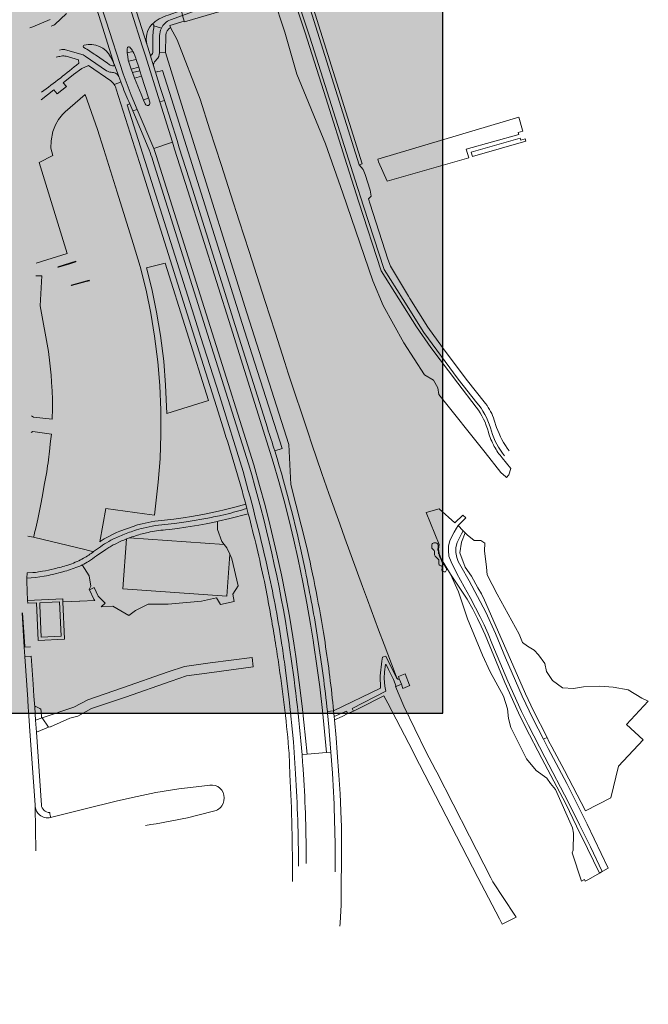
# Model space of a CAD drawing. Header units: metres. Extents: x 152391 to 157968, y 462336 to 467280.
# Tile 562 of 656: x 157153.77 to 157155.73, y 462603.99 to 462607.07. Entities that reach past the tile are written whole.
import ezdxf

# ---------------------------------------------------------------- set-up
doc = ezdxf.new("R2010")
doc.units = ezdxf.units.M
doc.header["$LTSCALE"] = 0.75
for name, color, linetype, lineweight in [('B-RO-OG-TERREIN_CULTUURSCHEIDING-GV', 251, 'Continuous', 18), ('B-RO-VH-VERHARDING_ASFALT-GV', 251, 'Continuous', 18), ('B-RO-VH-VERHARDING_HALFVERHARDING_GRIND-GV', 251, 'Continuous', 18), ('B-RO-VH-VERHARDING_TEGEL-GV', 251, 'Continuous', 18), ('X-XX-AL-TEKENBLAD-T18', 1, 'Continuous', 25), ('X-XX-AL-TEKENBLAD_VIEWPORT-V', 253, 'Continuous', 18)]:
    doc.layers.add(name, color=color, linetype=linetype, lineweight=lineweight)

msp = doc.modelspace()

# ---------------------------------------------------------------- hatches: boundary and pattern name
at = {"layer": 'X-XX-AL-TEKENBLAD_VIEWPORT-V', "transparency": 33554559}
h = msp.add_hatch(color=121, dxfattribs=at)
h.dxf.hatch_style = 1
h.paths.add_polyline_path([(157155.0887, 462608.2983), (157154.5327, 462608.2983), (157152.0887, 462608.2983), (157152.0887, 462605.9413), (157152.0887, 462603.9933), (157153.6739, 462603.9933), (157153.6739, 462604.9015), (157155.0887, 462604.9015)])

# ---------------------------------------------------------------- linework, layer by layer
at = {"layer": 'B-RO-OG-TERREIN_CULTUURSCHEIDING-GV'}
for points in [[(157155.1935, 462605.8567), (157155.1353, 462605.9319), (157155.052, 462606.0431), (157155.0068, 462606.1079), (157154.8965, 462606.2818), (157154.827, 462606.4967), (157154.7896, 462606.6136), (157154.7234, 462606.8221), (157154.6589, 462607.0249), (157154.6148, 462607.1605), (157154.5575, 462607.1436), (157154.5591, 462607.1383), (157154.5955, 462607.027), (157154.6329, 462606.8963), (157154.7225, 462606.6785), (157154.7765, 462606.5245), (157154.8702, 462606.2511), (157154.9023, 462606.1739), (157154.9675, 462606.0574), (157155.0313, 462605.958), (157155.0601, 462605.9413)], [(157155.2015, 462605.8627), (157155.1947, 462605.8704), (157155.1372, 462605.944), (157155.03, 462606.0899), (157154.9651, 462606.1924), (157154.9056, 462606.2861), (157154.8418, 462606.4835), (157154.8154, 462606.5651), (157154.6738, 462607.0114), (157154.6243, 462607.1634), (157154.6148, 462607.1605), (157154.6589, 462607.0249), (157154.7234, 462606.8221), (157154.7896, 462606.6136), (157154.827, 462606.4967), (157154.8965, 462606.2818), (157155.0068, 462606.1079), (157155.052, 462606.0431), (157155.1353, 462605.9319), (157155.1935, 462605.8567)], [(157153.8096, 462607.0439), (157153.8638, 462607.0665)], [(157153.8004, 462607.0401), (157153.8096, 462607.0439)], [(157154.7468, 462604.9222), (157154.7481, 462604.9093), (157154.8942, 462604.9803), (157154.8938, 462605.0187), (157154.8988, 462605.0646), (157154.9011, 462605.0771), (157154.9034, 462605.0777), (157154.9114, 462605.08), (157154.9443, 462605.012), (157154.9461, 462605.0104), (157154.9415, 462605.0226), (157154.9306, 462605.051), (157154.9288, 462605.0557), (157154.9058, 462605.116), (157154.8885, 462605.1621), (157154.8883, 462605.162), (157154.8535, 462605.2557), (157154.8383, 462605.2973), (157154.7834, 462605.4477), (157154.767, 462605.4929), (157154.7333, 462605.587), (157154.711, 462605.6494), (157154.6786, 462605.744), (157154.6696, 462605.7733), (157154.6067, 462605.9631), (157154.596, 462605.9958), (157154.5653, 462606.0909), (157154.5347, 462606.1861), (157154.5169, 462606.2416), (157154.4843, 462606.3427), (157154.4536, 462606.4379), (157154.4273, 462606.5191), (157154.3967, 462606.6143), (157154.3619, 462606.7227), (157154.3312, 462606.8178), (157154.2603, 462607.0035), (157154.239, 462607.0415)], [(157154.2241, 462607.0181), (157154.2239, 462606.9635), (157154.268, 462606.8192), (157154.3016, 462606.7125), (157154.4775, 462606.1513), (157154.4857, 462606.1254), (157154.6081, 462605.7398), (157154.615, 462605.6154), (157154.662, 462605.4275)], [(157153.9525, 462606.9304), (157153.9514, 462606.9406), (157153.9136, 462606.9516)], [(157154.0524, 462606.8748), (157153.983, 462606.9229), (157153.9628, 462606.9138), (157153.9359, 462606.8949), (157153.9041, 462606.8694), (157153.9141, 462606.8574), (157153.8854, 462606.8343), (157153.8751, 462606.8468), (157153.8352, 462606.8155)], [(157154.5644, 462605.7202), (157154.5876, 462605.7273), (157154.4941, 462606.0203), (157154.4632, 462606.1183), (157154.2419, 462606.8186), (157154.2141, 462606.9078), (157154.1995, 462606.9031), (157154.1995, 462606.904), (157154.1923, 462606.9019), (157154.2069, 462606.8539), (157154.2198, 462606.8139), (157154.2601, 462606.6885), (157154.266, 462606.6664), (157154.3078, 462606.5366), (157154.4412, 462606.1114)], [(157154.4075, 462605.7785), (157154.3823, 462605.8585), (157154.3152, 462606.0719), (157154.1498, 462606.5978), (157154.0696, 462606.8493)], [(157153.8291, 462606.6203), (157153.872, 462606.6418), (157153.8655, 462606.6648), (157153.8663, 462606.6882), (157153.8718, 462606.7167), (157153.88, 462606.7376), (157153.8898, 462606.7544), (157153.9024, 462606.7704), (157153.9107, 462606.7786), (157153.9723, 462606.8326), (157154.0114, 462606.7235), (157154.0311, 462606.6611), (157154.073, 462606.5273), (157154.123, 462606.368), (157154.1442, 462606.2953), (157154.1629, 462606.222), (157154.1773, 462606.1502), (157154.1892, 462606.078), (157154.1995, 462605.998), (157154.2055, 462605.9246), (157154.209, 462605.8469), (157154.2093, 462605.7712), (157154.2064, 462605.6956), (157154.2009, 462605.6228), (157154.1892, 462605.5201), (157154.1578, 462605.524), (157154.0373, 462605.5408), (157154.0181, 462605.4367), (157154.0191, 462605.4374), (157154.0325, 462605.4457), (157154.0461, 462605.4535), (157154.0601, 462605.4607), (157154.0702, 462605.4653), (157154.0805, 462605.4698), (157154.1012, 462605.4776), (157154.1221, 462605.4848), (157154.1362, 462605.4892), (157154.1506, 462605.493), (157154.1791, 462605.4993), (157154.1899, 462605.501), (157154.2201, 462605.5042), (157154.2496, 462605.5075), (157154.279, 462605.5115), (157154.3047, 462605.5156), (157154.3403, 462605.522), (157154.3645, 462605.5267), (157154.3887, 462605.5318), (157154.4068, 462605.5359), (157154.4398, 462605.5444), (157154.4739, 462605.5543)], [(157154.1693, 462606.667), (157154.1211, 462606.781), (157154.1118, 462606.8031), (157154.1039, 462606.8006), (157154.1667, 462606.6033), (157154.3125, 462606.1403), (157154.3328, 462606.0774), (157154.392, 462605.8935), (157154.4655, 462605.6559)], [(157154.4822, 462605.68), (157154.3548, 462606.0843), (157154.1885, 462606.6125), (157154.1805, 462606.6367)], [(157153.9162, 462606.3361), (157153.8291, 462606.6203)], [(157153.8199, 462606.3061), (157153.9162, 462606.3361)], [(157153.8625, 462605.9936), (157153.8581, 462606.0307), (157153.8326, 462606.173), (157153.8374, 462606.2667), (157153.8187, 462606.2671)], [(157154.4412, 462606.1114), (157154.5414, 462605.7922)], [(157155.0601, 462605.9413), (157155.0732, 462605.9172), (157155.0764, 462605.8961), (157155.2212, 462605.7151), (157155.2702, 462605.6534), (157155.2854, 462605.6394), (157155.2881, 462605.637), (157155.2953, 462605.6459), (157155.3014, 462605.6654), (157155.2743, 462605.6984)], [(157153.8692, 462605.8193), (157153.8704, 462605.8524), (157153.8703, 462605.884), (157153.8695, 462605.9046)], [(157153.8057, 462605.8302), (157153.8111, 462605.8256), (157153.8692, 462605.8193)], [(157153.8624, 462605.729), (157153.8627, 462605.7311), (157153.865, 462605.7511), (157153.8672, 462605.7727), (157153.8094, 462605.7813), (157153.8041, 462605.7772)], [(157153.8187, 462605.4788), (157153.8253, 462605.5073), (157153.833, 462605.549), (157153.8392, 462605.5812), (157153.845, 462605.6134)], [(157154.4069, 462605.4281), (157154.3991, 462605.4378), (157154.3853, 462605.4751), (157154.3852, 462605.4999), (157154.3852, 462605.5), (157154.3503, 462605.4927), (157154.327, 462605.4884), (157154.2867, 462605.4819), (157154.2611, 462605.4783), (157154.2355, 462605.4752), (157154.2229, 462605.4739)], [(157154.1688, 462605.4661), (157154.1452, 462605.4602)], [(157153.9989, 462605.4058), (157153.9989, 462605.4061), (157153.9986, 462605.4058), (157153.9712, 462605.413), (157153.8112, 462605.4506), (157153.7941, 462605.4546)], [(157153.7941, 462605.4546), (157153.8112, 462605.4506)], [(157153.986, 462605.2872), (157154.0011, 462605.2944), (157154.0137, 462605.2665), (157154.0347, 462605.2453), (157154.0229, 462605.2341), (157154.0588, 462605.236), (157154.1093, 462605.2069), (157154.1294, 462605.2218), (157154.1698, 462605.242), (157154.2317, 462605.2422), (157154.3354, 462605.2512), (157154.3825, 462605.2616), (157154.3948, 462605.2405), (157154.4382, 462605.2504), (157154.4333, 462605.2734), (157154.4504, 462605.2993), (157154.4305, 462605.3835), (157154.4238, 462605.3985), (157154.4147, 462605.2672), (157154.0907, 462605.2895), (157154.1014, 462605.4456)], [(157154.0844, 462605.4385), (157154.0638, 462605.4287)], [(157154.1014, 462605.4456), (157154.0907, 462605.2895), (157154.4147, 462605.2672), (157154.4238, 462605.3985), (157154.4151, 462605.418), (157154.4069, 462605.4281), (157154.1095, 462605.4485)], [(157154.1095, 462605.4485), (157154.4069, 462605.4281)], [(157154.0373, 462605.4127), (157154.0085, 462605.3927)], [(157153.8452, 462605.3294), (157153.8181, 462605.3253), (157153.7908, 462605.3228), (157153.7917, 462605.2737), (157153.7924, 462605.2628), (157153.793, 462605.2538), (157153.9027, 462605.2585), (157153.903, 462605.2495), (157153.955, 462605.2517), (157153.9562, 462605.2517), (157154.0029, 462605.2538), (157153.9996, 462605.2571), (157153.986, 462605.2872), (157153.9853, 462605.2877), (157153.9902, 462605.2985), (157153.9851, 462605.3307), (157153.9637, 462605.3646)], [(157153.9188, 462605.3641), (157153.9251, 462605.3661)], [(157153.9637, 462605.3646), (157153.9851, 462605.3307), (157153.9902, 462605.2985), (157153.9853, 462605.2877), (157153.986, 462605.2872)], [(157153.7913, 462605.3397), (157153.8091, 462605.3406)], [(157153.8269, 462605.3426), (157153.8395, 462605.3447)], [(157153.9035, 462605.3431), (157153.871, 462605.3347)], [(157154.6098, 462605.1134), (157154.6091, 462605.1176)], [(157154.5967, 462605.0446), (157154.6092, 462604.9434), (157154.6226, 462604.8127), (157154.6289, 462604.7126)], [(157154.6543, 462604.7113), (157154.6521, 462604.74)]]:
    msp.add_lwpolyline(points, dxfattribs=at)
for points in [[(157154.6793, 462607.1194), (157154.6698, 462607.1164), (157154.8281, 462606.613), (157154.8377, 462606.6158)], [(157155.3381, 462606.7213), (157155.3266, 462606.7614), (157154.8969, 462606.6334), (157154.886, 462606.6302), (157154.8884, 462606.622), (157154.9157, 462606.562), (157155.1697, 462606.6353), (157155.1621, 462606.6619), (157155.3257, 462606.7073), (157155.3239, 462606.7135), (157155.3391, 462606.7179)], [(157155.1815, 462606.6387), (157155.348, 462606.6868), (157155.3459, 462606.6941), (157155.3325, 462606.6902), (157155.3307, 462606.6964), (157155.1776, 462606.6524)], [(157154.2074, 462606.0807), (157154.1953, 462606.1535), (157154.1808, 462606.226), (157154.1641, 462606.2915), (157154.2222, 462606.3064), (157154.3575, 462605.8771), (157154.2279, 462605.8365), (157154.2238, 462605.9258), (157154.2177, 462606)], [(157154.2074, 462606.0807), (157154.2177, 462606), (157154.2238, 462605.9258), (157154.2279, 462605.8365), (157154.3575, 462605.8771), (157154.2222, 462606.3064), (157154.1641, 462606.2915), (157154.1808, 462606.226), (157154.1953, 462606.1535)], [(157155.5862, 462604.408), (157155.5494, 462604.4843), (157155.5154, 462604.5534), (157155.4816, 462604.6236), (157155.4069, 462604.765), (157155.3559, 462604.8629), (157155.3341, 462604.9075), (157155.2921, 462605.0019), (157155.2423, 462605.1202), (157155.2301, 462605.1497), (157155.2179, 462605.1774), (157155.2059, 462605.2021), (157155.1913, 462605.2308), (157155.174, 462605.2627), (157155.1554, 462605.296), (157155.1331, 462605.3377), (157155.115, 462605.3741), (157155.1081, 462605.3917), (157155.1065, 462605.409), (157155.107, 462605.4236), (157155.1113, 462605.4401), (157155.1166, 462605.4536), (157155.124, 462605.4672), (157155.132, 462605.4792), (157155.1367, 462605.4874), (157155.1425, 462605.4932), (157155.1608, 462605.5113), (157155.1517, 462605.5202), (157155.1265, 462605.4963), (157155.0776, 462605.5391), (157155.0371, 462605.5278), (157155.078, 462605.4283), (157155.0759, 462605.4139), (157155.078, 462605.3996), (157155.0839, 462605.3834), (157155.1133, 462605.3352), (157155.1652, 462605.2579), (157155.1824, 462605.2262), (157155.1969, 462605.1977), (157155.2088, 462605.1732), (157155.2209, 462605.1458), (157155.2829, 462604.9979), (157155.325, 462604.9033), (157155.3469, 462604.8584), (157155.3981, 462604.7604), (157155.4727, 462604.6191), (157155.5064, 462604.549), (157155.5404, 462604.4799), (157155.5776, 462604.4029)], [(157155.1585, 462605.4646), (157155.1521, 462605.4711), (157155.1472, 462605.4618), (157155.141, 462605.4486), (157155.1341, 462605.4348), (157155.1299, 462605.4191), (157155.1299, 462605.4034), (157155.1323, 462605.3874), (157155.1373, 462605.3747), (157155.145, 462605.3606), (157155.1708, 462605.3149), (157155.1969, 462605.2659), (157155.2229, 462605.217), (157155.2532, 462605.15), (157155.2846, 462605.0745), (157155.3367, 462604.9549), (157155.37, 462604.8849), (157155.4027, 462604.8203), (157155.4051, 462604.8215), (157155.4142, 462604.8258), (157155.3718, 462604.9096), (157155.3472, 462604.9626), (157155.329, 462605.003), (157155.2192, 462605.2549), (157155.2093, 462605.2747), (157155.1987, 462605.2925), (157155.1784, 462605.3291), (157155.1584, 462605.3571), (157155.1425, 462605.4022), (157155.1475, 462605.4358)], [(157155.7137, 462604.8189), (157155.6623, 462604.8664), (157155.7303, 462604.9398), (157155.7105, 462604.9483), (157155.6677, 462604.9744), (157155.6201, 462604.9832), (157155.5793, 462604.9858), (157155.5284, 462604.9837), (157155.4968, 462604.979), (157155.462, 462604.9806), (157155.4316, 462605.004), (157155.412, 462605.032), (157155.4068, 462605.0565), (157155.3875, 462605.0841), (157155.3739, 462605.0981), (157155.3535, 462605.1111), (157155.3375, 462605.1226), (157155.3275, 462605.1481), (157155.2582, 462605.273), (157155.2278, 462605.3334), (157155.225, 462605.3573), (157155.2186, 462605.4084), (157155.2202, 462605.4323), (157155.2074, 462605.4406), (157155.1866, 462605.4411), (157155.165, 462605.4582), (157155.1585, 462605.4646), (157155.1475, 462605.4358), (157155.1425, 462605.4022), (157155.1584, 462605.3571), (157155.1784, 462605.3291), (157155.1987, 462605.2925), (157155.2093, 462605.2747), (157155.2192, 462605.2549), (157155.329, 462605.003), (157155.3472, 462604.9626), (157155.3718, 462604.9096), (157155.4142, 462604.8258), (157155.4201, 462604.8139), (157155.4291, 462604.7972), (157155.4689, 462604.7232), (157155.5345, 462604.5968), (157155.6132, 462604.6377), (157155.6372, 462604.7364)], [(157155.0867, 462605.3719), (157155.0857, 462605.3739), (157155.0845, 462605.3783), (157155.0829, 462605.3825), (157155.0784, 462605.3903), (157155.0779, 462605.3925), (157155.0781, 462605.397), (157155.077, 462605.3989), (157155.0753, 462605.4003), (157155.0752, 462605.4024), (157155.0757, 462605.4046), (157155.0752, 462605.4068), (157155.0736, 462605.411), (157155.0734, 462605.4133), (157155.0741, 462605.42), (157155.0742, 462605.4268), (157155.0732, 462605.4288), (157155.07, 462605.432), (157155.0681, 462605.4331), (157155.0658, 462605.4333), (157155.0636, 462605.4333), (157155.0613, 462605.4331), (157155.0591, 462605.4326), (157155.057, 462605.4318), (157155.0552, 462605.4305), (157155.0542, 462605.4285), (157155.0542, 462605.4194), (157155.0545, 462605.4172), (157155.0556, 462605.4153), (157155.0573, 462605.4138), (157155.0609, 462605.411), (157155.0623, 462605.4092), (157155.0629, 462605.4071), (157155.0631, 462605.4048), (157155.0627, 462605.4003), (157155.0627, 462605.3981), (157155.0631, 462605.3959), (157155.064, 462605.3938), (157155.0652, 462605.3919), (157155.0667, 462605.3901), (157155.0748, 462605.3824), (157155.0762, 462605.3805), (157155.0765, 462605.3783), (157155.0763, 462605.3761), (157155.0762, 462605.3693), (157155.0765, 462605.3671), (157155.0774, 462605.365), (157155.0789, 462605.3633), (157155.0809, 462605.3624), (157155.0831, 462605.362), (157155.0852, 462605.3612), (157155.0863, 462605.3593), (157155.0866, 462605.357), (157155.0867, 462605.3548), (157155.0862, 462605.3503), (157155.0862, 462605.348), (157155.0869, 462605.3459), (157155.0886, 462605.3444), (157155.0906, 462605.3435), (157155.0928, 462605.3429), (157155.0951, 462605.3426), (157155.0972, 462605.3432), (157155.0995, 462605.3471), (157155.1003, 462605.3492), (157155.1003, 462605.3514), (157155.0998, 462605.3536), (157155.0988, 462605.3557), (157155.0928, 462605.3652), (157155.0914, 462605.367), (157155.0882, 462605.3701)], [(157155.5776, 462604.4029), (157155.5404, 462604.4799), (157155.5064, 462604.549), (157155.4727, 462604.6191), (157155.3981, 462604.7604), (157155.3469, 462604.8584), (157155.325, 462604.9033), (157155.2829, 462604.9979), (157155.2209, 462605.1458), (157155.2088, 462605.1732), (157155.1969, 462605.1977), (157155.1824, 462605.2262), (157155.1652, 462605.2579), (157155.1133, 462605.3352), (157155.1375, 462605.2806), (157155.1659, 462605.1959), (157155.2124, 462605.0833), (157155.2371, 462605.0308), (157155.2784, 462604.955), (157155.2911, 462604.9153), (157155.2944, 462604.8853), (157155.3015, 462604.8569), (157155.3506, 462604.7598), (157155.3805, 462604.723), (157155.4135, 462604.6989), (157155.4246, 462604.6827), (157155.4406, 462604.6636), (157155.4941, 462604.5441), (157155.4972, 462604.527), (157155.4957, 462604.4747), (157155.4929, 462604.4665), (157155.5217, 462604.378), (157155.531, 462604.3828), (157155.5335, 462604.3779), (157155.5348, 462604.3785), (157155.5435, 462604.3829)], [(157154.4935, 462605.076), (157154.363, 462605.0586), (157154.2824, 462605.048), (157154.2316, 462605.0306), (157154.0887, 462604.9806), (157153.9807, 462604.9438), (157153.9378, 462604.9206), (157153.8382, 462604.8868), (157153.8587, 462604.8577), (157153.8632, 462604.8594), (157153.8642, 462604.8596), (157153.925, 462604.8863), (157153.9499, 462604.893), (157153.9928, 462604.9163), (157154.0983, 462604.9522), (157154.2412, 462605.0022), (157154.2893, 462605.0187), (157154.3684, 462605.029), (157154.4971, 462605.0462)], [(157154.9431, 462604.9852), (157154.9348, 462605.0065), (157154.9198, 462605.0381), (157154.9125, 462605.0534), (157154.9097, 462605.0535), (157154.9067, 462605.0309), (157154.906, 462605.0096), (157154.9083, 462604.9865), (157154.911, 462604.97), (157154.8058, 462604.9168), (157154.8101, 462604.9084), (157154.8287, 462604.917), (157154.9053, 462604.9559), (157154.9175, 462604.9328), (157154.9826, 462604.8069), (157155.0166, 462604.7414), (157155.1981, 462604.3895), (157155.2312, 462604.3261), (157155.2656, 462604.26), (157155.2744, 462604.2431), (157155.3176, 462604.2656), (157155.3165, 462604.2673), (157155.3135, 462604.2719), (157155.2455, 462604.3755), (157155.2391, 462604.3879), (157155.1723, 462604.5183), (157155.0704, 462604.7173), (157155.0661, 462604.7254), (157155.0355, 462604.7823), (157154.9671, 462604.9237), (157154.9417, 462604.9851)], [(157153.8179, 462604.8799), (157153.8382, 462604.8868), (157153.8367, 462604.8889), (157153.835, 462604.9068), (157153.8342, 462604.9148), (157153.8315, 462604.9162), (157153.819, 462604.9228), (157153.8152, 462604.9203)], [(157154.7498, 462604.891), (157154.7507, 462604.8811), (157154.7744, 462604.8917), (157154.7927, 462604.9005), (157154.7884, 462604.9081)], [(157153.8179, 462604.8799), (157153.8205, 462604.8425), (157153.8587, 462604.8577), (157153.8382, 462604.8868)]]:
    msp.add_lwpolyline(points, close=True, dxfattribs=at)
for points in [[(157154.239, 462607.0415, 0.207259), (157154.2241, 462607.0181)], [(157153.9136, 462606.9516, 0.130773), (157153.8978, 462606.952, 0.014187), (157153.8823, 462606.9489, 0.014187)], [(157153.8361, 462606.8393, 0.019621), (157153.9525, 462606.9304)], [(157154.0634, 462606.8637, 0.095754), (157154.0524, 462606.8748)], [(157154.0696, 462606.8493, 0.094963), (157154.0634, 462606.8637)], [(157154.1805, 462606.6367, 0.018523), (157154.1693, 462606.667)], [(157153.8661, 462605.9563, 0.005905), (157153.8625, 462605.9936)], [(157153.8695, 462605.9046, 0.009849), (157153.8661, 462605.9563)], [(157155.2311, 462605.7792, 0.099179), (157155.1935, 462605.8567)], [(157155.1935, 462605.8567, -0.099179), (157155.2311, 462605.7792)], [(157155.2408, 462605.7817, 0.09938), (157155.2015, 462605.8627)], [(157154.4739, 462605.5543, 0.012801), (157154.4075, 462605.7785)], [(157154.5414, 462605.7922, -0.004559), (157154.5644, 462605.7202)], [(157155.2495, 462605.7343, -0.056999), (157155.2311, 462605.7792)], [(157155.2311, 462605.7792, 0.056999), (157155.2495, 462605.7343)], [(157155.2819, 462605.7049, -0.108255), (157155.2408, 462605.7817)], [(157155.2743, 462605.6984, -0.051282), (157155.2495, 462605.7343)], [(157155.2495, 462605.7343, 0.051282), (157155.2743, 462605.6984)], [(157153.853, 462605.6553, 0.005433), (157153.8624, 462605.729)], [(157154.6091, 462605.1176, 0.034127), (157154.4822, 462605.68)], [(157153.845, 462605.6134, 0.005697), (157153.853, 462605.6553)], [(157154.4655, 462605.6559, -0.014721), (157154.5452, 462605.3394)], [(157153.8112, 462605.4506, 0.00922), (157153.8187, 462605.4788)], [(157154.1452, 462605.4602, 0.018235), (157154.1095, 462605.4485)], [(157154.1957, 462605.471, 0.012989), (157154.1688, 462605.4661)], [(157154.2229, 462605.4739, 0.013569), (157154.1957, 462605.471)], [(157154.0638, 462605.4287, 0.015278), (157154.0503, 462605.4212)], [(157154.1014, 462605.4456, 0.013595), (157154.0844, 462605.4385)], [(157154.1095, 462605.4485, 0.004765), (157154.1014, 462605.4456)], [(157154.662, 462605.4275, -0.018904), (157154.7192, 462605.1355)], [(157153.9678, 462605.3855, 0.032465), (157153.9838, 462605.3952)], [(157153.9838, 462605.3952, 0.00465), (157153.9989, 462605.4058)], [(157154.0503, 462605.4212, 0.013578), (157154.0373, 462605.4127)], [(157153.9251, 462605.3661, 0.021646), (157153.9473, 462605.3752)], [(157153.9473, 462605.3752, 0.014239), (157153.9678, 462605.3855)], [(157153.9637, 462605.3646, -0.010654), (157153.9561, 462605.361)], [(157153.9832, 462605.3755, -0.026101), (157153.9637, 462605.3646)], [(157154.0085, 462605.3927, -0.02515), (157153.9832, 462605.3755)], [(157153.8091, 462605.3406, 0.030438), (157153.8269, 462605.3426)], [(157153.8395, 462605.3447, 0.009045), (157153.876, 462605.3525)], [(157153.871, 462605.3347, -0.017475), (157153.8452, 462605.3294)], [(157153.876, 462605.3525, 0.02036), (157153.9188, 462605.3641)], [(157153.9497, 462605.3583, -0.024454), (157153.9035, 462605.3431)], [(157153.9561, 462605.361, -0.052654), (157153.9497, 462605.3583)], [(157154.5452, 462605.3394, -0.015884), (157154.5868, 462605.114)], [(157154.7192, 462605.1355, -0.013641), (157154.7468, 462604.9222)], [(157154.5868, 462605.114, -0.004904), (157154.5967, 462605.0446)], [(157154.6495, 462604.7723, 0.016355), (157154.6098, 462605.1134)], [(157154.6521, 462604.74, 0.001258), (157154.6495, 462604.7723)], [(157154.6289, 462604.7126, -0.01528), (157154.6388, 462604.424)], [(157154.6627, 462604.4332, 0.013631), (157154.6543, 462604.7113)]]:
    msp.add_lwpolyline(points, format="xyb", dxfattribs=at)
at = {"layer": 'B-RO-VH-VERHARDING_ASFALT-GV'}
for points in [[(157154.1118, 462606.8031), (157154.1211, 462606.781), (157154.1354, 462606.7857), (157154.1166, 462606.8302), (157154.0911, 462606.8969), (157154.0381, 462607.0614), (157154.0022, 462607.1727), (157153.9994, 462607.1821), (157153.9859, 462607.2357), (157153.964, 462607.3314), (157153.9522, 462607.3857), (157153.9433, 462607.4259), (157153.9312, 462607.4736), (157153.9152, 462607.5313), (157153.8089, 462607.8673), (157153.7542, 462608.0433), (157153.6272, 462608.4513), (157153.5289, 462608.762), (157153.4532, 462609.0037), (157153.4383, 462609.0513), (157153.3987, 462609.1664)], [(157154.0508, 462607.3023), (157154.082, 462607.2022), (157154.1187, 462607.086), (157154.1507, 462606.9846), (157154.1609, 462606.9528), (157154.2055, 462606.8098), (157154.2198, 462606.8139), (157154.2069, 462606.8539), (157154.1923, 462606.9019), (157154.1866, 462606.9191), (157154.1756, 462606.9559), (157154.1752, 462606.9574), (157154.165, 462606.9891), (157154.133, 462607.0904), (157154.0974, 462607.2033)], [(157153.9714, 462607.232), (157153.9759, 462607.214), (157153.9763, 462607.2124), (157153.9858, 462607.1745), (157153.9885, 462607.1642), (157154.0224, 462607.0566), (157154.0637, 462606.9258), (157154.0638, 462606.9254), (157154.0778, 462606.8885), (157154.0845, 462606.8717), (157154.0884, 462606.8609)], [(157154.0974, 462607.2033), (157154.133, 462607.0904), (157154.165, 462606.9891)], [(157154.0518, 462606.9504), (157154.0595, 462606.9365), (157154.0637, 462606.9258), (157154.0224, 462607.0566), (157153.9885, 462607.1642)], [(157154.0022, 462607.1727), (157154.0381, 462607.0614), (157154.0911, 462606.8969), (157154.1166, 462606.8302), (157154.1354, 462606.7857), (157154.1869, 462606.6643), (157154.187, 462606.6639), (157154.2448, 462606.6839), (157154.2055, 462606.8098), (157154.1609, 462606.9528), (157154.1507, 462606.9846), (157154.1187, 462607.086)], [(157154.917, 462606.3187), (157154.8623, 462606.4901), (157154.8569, 462606.5069), (157154.8657, 462606.5154), (157154.8626, 462606.5344), (157154.8465, 462606.5831), (157154.8408, 462606.5982), (157154.8281, 462606.613), (157154.6698, 462607.1164), (157154.6524, 462607.1717), (157154.6243, 462607.1634), (157154.6738, 462607.0114), (157154.8154, 462606.5651), (157154.8418, 462606.4835), (157154.9056, 462606.2861), (157154.9651, 462606.1924), (157155.03, 462606.0899), (157155.1372, 462605.944), (157155.1947, 462605.8704), (157155.2015, 462605.8627)], [(157154.2385, 462607.0653), (157154.2769, 462607.0792), (157154.2742, 462607.0889), (157154.2725, 462607.0949), (157154.2314, 462607.0801)], [(157153.914, 462607.085), (157153.8784, 462607.0508)], [(157153.8716, 462607.0475), (157153.8665, 462607.0456)], [(157154.1798, 462607.0506), (157154.1792, 462607.0501)], [(157154.1792, 462607.0501), (157154.1798, 462607.0506)], [(157154.1874, 462607.0463), (157154.2106, 462607.0391)], [(157154.2106, 462607.0391), (157154.1874, 462607.0463)], [(157154.1839, 462606.967), (157154.1839, 462607.0016)], [(157154.1839, 462607.0016), (157154.1839, 462606.967)], [(157154.2045, 462606.963), (157154.205, 462607.0164)], [(157153.9118, 462606.9722), (157153.9588, 462606.9586)], [(157154.1211, 462606.9668), (157154.104, 462606.9626)], [(157154.104, 462606.9626), (157154.1054, 462606.9514), (157154.1073, 462606.9397), (157154.1082, 462606.936), (157154.132, 462606.9422), (157154.1309, 462606.9462)], [(157154.1165, 462606.9119), (157154.1082, 462606.936), (157154.1073, 462606.9397), (157154.1054, 462606.9514), (157154.104, 462606.9626)], [(157154.165, 462606.9891), (157154.1752, 462606.9574), (157154.1756, 462606.9559)], [(157153.9732, 462606.9524), (157154.0388, 462606.9068)], [(157154.0053, 462606.9558), (157154.0419, 462606.93), (157154.0476, 462606.9266)], [(157154.0476, 462606.9266), (157154.0419, 462606.93), (157154.0053, 462606.9558)], [(157154.0637, 462606.9258), (157154.0595, 462606.9365), (157154.0518, 462606.9504)], [(157154.1309, 462606.9462), (157154.132, 462606.9422), (157154.1397, 462606.9183), (157154.143, 462606.9067), (157154.1488, 462606.8896), (157154.1699, 462606.8217), (157154.1741, 462606.8088)], [(157154.1756, 462606.9559), (157154.1866, 462606.9191)], [(157154.1928, 462606.9391), (157154.1957, 462606.9416)], [(157154.0638, 462606.9254), (157154.0637, 462606.9258)], [(157154.0778, 462606.8885), (157154.0638, 462606.9254)], [(157154.16, 462606.8032), (157154.1546, 462606.8149), (157154.1471, 462606.8333), (157154.1268, 462606.8836), (157154.1206, 462606.9007), (157154.1165, 462606.9119)], [(157154.5414, 462605.7922), (157154.4412, 462606.1114), (157154.3078, 462606.5366), (157154.266, 462606.6664), (157154.2601, 462606.6885), (157154.2198, 462606.8139), (157154.2055, 462606.8098), (157154.2448, 462606.6839), (157154.2517, 462606.6621), (157154.2936, 462606.5317), (157154.4271, 462606.107)], [(157154.6495, 462604.7723), (157154.6655, 462604.7736), (157154.6497, 462604.9237), (157154.6409, 462604.9978), (157154.63, 462605.0788), (157154.6238, 462605.12), (157154.6208, 462605.1401), (157154.6099, 462605.2048), (157154.598, 462605.2697), (157154.5852, 462605.3338), (157154.5712, 462605.3982), (157154.5505, 462605.4864), (157154.5343, 462605.5497), (157154.5172, 462605.6128), (157154.4988, 462605.6767), (157154.3691, 462606.0888), (157154.1948, 462606.6425), (157154.187, 462606.6639), (157154.1869, 462606.6643), (157154.1354, 462606.7857), (157154.1211, 462606.781), (157154.1693, 462606.667)], [(157154.1805, 462606.6367), (157154.1885, 462606.6125), (157154.3548, 462606.0843), (157154.4822, 462605.68)], [(157155.2225, 462605.8681), (157155.1622, 462605.9446), (157155.0878, 462606.0434), (157155.0425, 462606.1069), (157154.9857, 462606.1956), (157154.9814, 462606.2027), (157154.9253, 462606.2965), (157154.917, 462606.3187)], [(157154.4271, 462606.107), (157154.5501, 462605.7156), (157154.5592, 462605.6856), (157154.5767, 462605.6253), (157154.5933, 462605.5644), (157154.6089, 462605.5036), (157154.6236, 462605.4421), (157154.6371, 462605.3812), (157154.6518, 462605.3102), (157154.6645, 462605.2448), (157154.676, 462605.18), (157154.6841, 462605.1298), (157154.6866, 462605.1143), (157154.6962, 462605.0492), (157154.7047, 462604.9837), (157154.7131, 462604.9101), (157154.7262, 462604.7787), (157154.7397, 462604.7798), (157154.7346, 462604.8454)], [(157155.2566, 462605.7935), (157155.2494, 462605.8165)], [(157154.2229, 462605.4739), (157154.2355, 462605.4752), (157154.2611, 462605.4783), (157154.2867, 462605.4819), (157154.327, 462605.4884), (157154.3503, 462605.4927), (157154.3852, 462605.5), (157154.3876, 462605.5005), (157154.4246, 462605.5092), (157154.4818, 462605.5243), (157154.4775, 462605.5408)], [(157154.4101, 462605.5223), (157154.3917, 462605.5181)], [(157154.281, 462605.4977), (157154.2514, 462605.4936), (157154.2216, 462605.4903), (157154.1917, 462605.4871), (157154.1817, 462605.4856), (157154.1539, 462605.4794)], [(157154.3429, 462605.5082), (157154.307, 462605.5018)], [(157154.1452, 462605.4602), (157154.1688, 462605.4661)], [(157154.0638, 462605.4287), (157154.0844, 462605.4385)], [(157154.0144, 462605.417), (157153.9989, 462605.4061), (157153.9989, 462605.4058)], [(157154.0085, 462605.3927), (157154.0373, 462605.4127)], [(157153.9251, 462605.3661), (157153.9188, 462605.3641)], [(157153.8091, 462605.3406), (157153.7913, 462605.3397), (157153.7908, 462605.3228), (157153.8181, 462605.3253), (157153.8452, 462605.3294)], [(157153.8395, 462605.3447), (157153.8269, 462605.3426)], [(157153.871, 462605.3347), (157153.9035, 462605.3431)], [(157153.7771, 462605.2147), (157153.784, 462605.1095), (157153.784, 462605.108)], [(157153.8167, 462604.6156), (157153.7997, 462604.8455), (157153.7955, 462604.91), (157153.7949, 462604.919), (157153.7933, 462604.944), (157153.7845, 462605.0789), (157153.7826, 462605.1079), (157153.7766, 462605.1998)], [(157154.6091, 462605.1176), (157154.6098, 462605.1134)], [(157154.7448, 462604.7144), (157154.7397, 462604.7798), (157154.7262, 462604.7787), (157154.6655, 462604.7736), (157154.6495, 462604.7723)], [(157154.6521, 462604.74), (157154.6543, 462604.7113)], [(157154.354, 462604.6757), (157154.2648, 462604.6662), (157154.1933, 462604.6544), (157154.1345, 462604.642), (157154.0739, 462604.6286), (157153.9689, 462604.6023), (157153.8648, 462604.5762)], [(157153.8188, 462604.4719), (157153.8169, 462604.6099), (157153.8168, 462604.61)], [(157153.8169, 462604.6099), (157153.8188, 462604.4719)], [(157154.2918, 462604.5757), (157154.3692, 462604.5948)]]:
    msp.add_lwpolyline(points, dxfattribs=at)
for points in [[(157154.2314, 462607.0801, 0.114285), (157154.1798, 462607.0506)], [(157154.1798, 462607.0506, -0.114285), (157154.2314, 462607.0801)], [(157154.2106, 462607.0391, -0.194527), (157154.2385, 462607.0653)], [(157153.8784, 462607.0508, -0.03383), (157153.8716, 462607.0475)], [(157154.1792, 462607.0501, 0.226905), (157154.165, 462606.9891)], [(157154.165, 462606.9891, -0.226905), (157154.1792, 462607.0501)], [(157154.1874, 462607.0463, 0.66815), (157154.1798, 462607.0506)], [(157154.1798, 462607.0506, -0.66815), (157154.1874, 462607.0463)], [(157154.1839, 462607.0016, -0.045329), (157154.1874, 462607.0463)], [(157154.1874, 462607.0463, 0.045329), (157154.1839, 462607.0016)], [(157154.205, 462607.0164, -0.110961), (157154.2106, 462607.0391)], [(157153.9003, 462606.9725, -0.109967), (157153.9118, 462606.9722)], [(157153.9695, 462606.9867, 0.631667), (157153.969, 462606.979)], [(157153.969, 462606.979, -0.631667), (157153.9695, 462606.9867)], [(157153.969, 462606.979, -0.020667), (157154.0053, 462606.9558)], [(157154.0053, 462606.9558, 0.020667), (157153.969, 462606.979)], [(157154.0518, 462606.9504, 0.345908), (157153.9695, 462606.9867)], [(157153.9695, 462606.9867, -0.345908), (157154.0518, 462606.9504)], [(157154.104, 462606.9626, -0.107334), (157154.1045, 462606.9787)], [(157154.1045, 462606.9787, -0.547216), (157154.1121, 462606.9803)], [(157154.1121, 462606.9803, -0.058069), (157154.1211, 462606.9668)], [(157154.1309, 462606.9462, 0.067574), (157154.1211, 462606.9668)], [(157154.1211, 462606.9668, -0.067574), (157154.1309, 462606.9462)], [(157154.1783, 462606.9551, 0.269456), (157154.1839, 462606.967)], [(157154.1839, 462606.967, -0.269456), (157154.1783, 462606.9551)], [(157154.1957, 462606.9416, 0.187437), (157154.2045, 462606.963)], [(157153.9588, 462606.9586, -0.115901), (157153.9732, 462606.9524)], [(157154.1756, 462606.9559, 0.338617), (157154.1783, 462606.9551)], [(157154.1783, 462606.9551, -0.338617), (157154.1756, 462606.9559)], [(157154.1866, 462606.9191, -0.239715), (157154.1928, 462606.9391)], [(157154.0388, 462606.9068, 0.115278), (157154.0542, 462606.9017)], [(157154.0476, 462606.9266, 0.188332), (157154.0623, 462606.9224)], [(157154.0623, 462606.9224, -0.188332), (157154.0476, 462606.9266)], [(157154.0542, 462606.9017, -0.107232), (157154.0674, 462606.8994)], [(157154.0623, 462606.9224, 0.383403), (157154.0638, 462606.9254)], [(157154.0638, 462606.9254, -0.383403), (157154.0623, 462606.9224)], [(157154.0674, 462606.8994, -0.199996), (157154.0778, 462606.8885)], [(157154.0884, 462606.8609, 0.024757), (157154.1118, 462606.8031)], [(157154.1741, 462606.8088, -1.040297), (157154.16, 462606.8032)], [(157154.1693, 462606.667, -0.018523), (157154.1805, 462606.6367)], [(157155.2015, 462605.8627, -0.09938), (157155.2408, 462605.7817)], [(157155.2494, 462605.8165, 0.088211), (157155.2225, 462605.8681)], [(157154.5644, 462605.7202, 0.004559), (157154.5414, 462605.7922)], [(157155.2408, 462605.7817, 0.108255), (157155.2819, 462605.7049)], [(157155.2962, 462605.7204, -0.079905), (157155.2566, 462605.7935)], [(157154.6599, 462605.3453, 0.024804), (157154.5644, 462605.7202)], [(157154.4822, 462605.68, -0.034127), (157154.6091, 462605.1176)], [(157154.3917, 462605.5181, -0.007747), (157154.3429, 462605.5082)], [(157154.4435, 462605.5309, -0.012514), (157154.4101, 462605.5223)], [(157154.4775, 462605.5408, -0.009738), (157154.4435, 462605.5309)], [(157154.307, 462605.5018, -0.011166), (157154.281, 462605.4977)], [(157154.0857, 462605.4568, 0.012188), (157154.0662, 462605.4481)], [(157154.1265, 462605.4715, 0.012562), (157154.0857, 462605.4568)], [(157154.1095, 462605.4485, -0.018235), (157154.1452, 462605.4602)], [(157154.1539, 462605.4794, 0.025962), (157154.1265, 462605.4715)], [(157154.1688, 462605.4661, -0.012989), (157154.1957, 462605.471)], [(157154.1957, 462605.471, -0.013569), (157154.2229, 462605.4739)], [(157154.0397, 462605.4337, 0.025957), (157154.0144, 462605.417)], [(157154.0662, 462605.4481, 0.02443), (157154.0397, 462605.4337)], [(157154.0503, 462605.4212, -0.015278), (157154.0638, 462605.4287)], [(157154.0844, 462605.4385, -0.013595), (157154.1014, 462605.4456)], [(157154.1014, 462605.4456, -0.004765), (157154.1095, 462605.4485)], [(157153.9838, 462605.3952, -0.032465), (157153.9678, 462605.3855)], [(157153.9989, 462605.4058, -0.00465), (157153.9838, 462605.3952)], [(157154.0373, 462605.4127, -0.013578), (157154.0503, 462605.4212)], [(157153.9473, 462605.3752, -0.021646), (157153.9251, 462605.3661)], [(157153.9678, 462605.3855, -0.014239), (157153.9473, 462605.3752)], [(157153.9561, 462605.361, 0.010654), (157153.9637, 462605.3646)], [(157153.9637, 462605.3646, 0.026101), (157153.9832, 462605.3755)], [(157153.9832, 462605.3755, 0.02515), (157154.0085, 462605.3927)], [(157153.8269, 462605.3426, -0.030438), (157153.8091, 462605.3406)], [(157153.876, 462605.3525, -0.009045), (157153.8395, 462605.3447)], [(157153.8452, 462605.3294, 0.017475), (157153.871, 462605.3347)], [(157153.9188, 462605.3641, -0.02036), (157153.876, 462605.3525)], [(157153.9035, 462605.3431, 0.024454), (157153.9497, 462605.3583)], [(157153.9497, 462605.3583, 0.052654), (157153.9561, 462605.361)], [(157154.699, 462605.1322, 0.012576), (157154.6599, 462605.3453)], [(157154.7286, 462604.9072, 0.013176), (157154.699, 462605.1322)], [(157154.6098, 462605.1134, -0.016355), (157154.6495, 462604.7723)], [(157154.7304, 462604.8894, 0.001113), (157154.7286, 462604.9072)], [(157154.7346, 462604.8454, 0.002273), (157154.7304, 462604.8894)], [(157154.6495, 462604.7723, -0.001258), (157154.6521, 462604.74)], [(157154.6543, 462604.7113, -0.013631), (157154.6627, 462604.4332)], [(157154.7533, 462604.4063, 0.01477), (157154.7448, 462604.7144)], [(157154.4055, 462604.6461, 0.454064), (157154.354, 462604.6757)], [(157154.3692, 462604.5948, 0.444033), (157154.4055, 462604.6461)], [(157153.8168, 462604.61, -0.035831), (157153.8167, 462604.6156)], [(157153.8303, 462604.5841, -0.195599), (157153.8169, 462604.6099)], [(157153.8648, 462604.5762, -0.243903), (157153.8303, 462604.5841)], [(157154.1614, 462604.5516, 0.01296), (157154.2918, 462604.5757)]]:
    msp.add_lwpolyline(points, format="xyb", dxfattribs=at)
for points in [[(157154.1165, 462606.9119), (157154.1397, 462606.9183), (157154.132, 462606.9422), (157154.1082, 462606.936)], [(157154.1397, 462606.9183), (157154.1165, 462606.9119), (157154.1206, 462606.9007), (157154.143, 462606.9067)], [(157154.1488, 462606.8896), (157154.1268, 462606.8836), (157154.1471, 462606.8333), (157154.1546, 462606.8149), (157154.1699, 462606.8217)], [(157154.6841, 462605.1298), (157154.676, 462605.18), (157154.6645, 462605.2448), (157154.6518, 462605.3102), (157154.6371, 462605.3812), (157154.6236, 462605.4421), (157154.6089, 462605.5036), (157154.5933, 462605.5644), (157154.5767, 462605.6253), (157154.5592, 462605.6856), (157154.5501, 462605.7156), (157154.4271, 462606.107), (157154.2936, 462606.5317), (157154.2517, 462606.6621), (157154.2448, 462606.6839), (157154.187, 462606.6639), (157154.1948, 462606.6425), (157154.3691, 462606.0888), (157154.4988, 462605.6767), (157154.5172, 462605.6128), (157154.5343, 462605.5497), (157154.5505, 462605.4864), (157154.5712, 462605.3982), (157154.5852, 462605.3338), (157154.598, 462605.2697), (157154.6099, 462605.2048), (157154.6208, 462605.1401), (157154.6238, 462605.12), (157154.63, 462605.0788), (157154.6409, 462604.9978), (157154.6497, 462604.9237), (157154.6655, 462604.7736), (157154.7262, 462604.7787), (157154.7131, 462604.9101), (157154.7047, 462604.9837), (157154.6962, 462605.0492), (157154.6866, 462605.1143)], [(157153.8891, 462606.2934), (157153.9244, 462606.3043), (157153.944, 462606.3104), (157153.9435, 462606.3123), (157153.8878, 462606.295), (157153.8884, 462606.2932)], [(157153.9761, 462606.2486), (157153.9859, 462606.2513), (157153.985, 462606.2532), (157153.9287, 462606.2378), (157153.9297, 462606.2362)], [(157155.5862, 462604.408), (157155.588, 462604.4091), (157155.605, 462604.4184), (157155.5393, 462604.5553), (157155.476, 462604.6826), (157155.4176, 462604.7919), (157155.4027, 462604.8203), (157155.37, 462604.8849), (157155.3367, 462604.9549), (157155.2846, 462605.0745), (157155.2532, 462605.15), (157155.2229, 462605.217), (157155.1969, 462605.2659), (157155.1708, 462605.3149), (157155.145, 462605.3606), (157155.1373, 462605.3747), (157155.1323, 462605.3874), (157155.1299, 462605.4034), (157155.1299, 462605.4191), (157155.1341, 462605.4348), (157155.141, 462605.4486), (157155.1472, 462605.4618), (157155.1521, 462605.4711), (157155.1515, 462605.4717), (157155.1367, 462605.4874), (157155.132, 462605.4792), (157155.124, 462605.4672), (157155.1166, 462605.4536), (157155.1113, 462605.4401), (157155.107, 462605.4236), (157155.1065, 462605.409), (157155.1081, 462605.3917), (157155.115, 462605.3741), (157155.1331, 462605.3377), (157155.1554, 462605.296), (157155.174, 462605.2627), (157155.1913, 462605.2308), (157155.2059, 462605.2021), (157155.2179, 462605.1774), (157155.2301, 462605.1497), (157155.2423, 462605.1202), (157155.2921, 462605.0019), (157155.3341, 462604.9075), (157155.3559, 462604.8629), (157155.4069, 462604.765), (157155.4816, 462604.6236), (157155.5154, 462604.5534), (157155.5494, 462604.4843)], [(157154.8101, 462604.9084), (157154.8058, 462604.9168), (157154.911, 462604.97), (157154.9083, 462604.9865), (157154.906, 462605.0096), (157154.9067, 462605.0309), (157154.9097, 462605.0535), (157154.9125, 462605.0534), (157154.9198, 462605.0381), (157154.9348, 462605.0065), (157154.9431, 462604.9852), (157154.9549, 462604.9899), (157154.9598, 462604.9919), (157154.954, 462605.0065), (157154.9539, 462605.0065), (157154.9523, 462605.0073), (157154.949, 462605.0079), (157154.9461, 462605.0104), (157154.9443, 462605.012), (157154.9114, 462605.08), (157154.9034, 462605.0777), (157154.9011, 462605.0771), (157154.8988, 462605.0646), (157154.8938, 462605.0187), (157154.8942, 462604.9803), (157154.7481, 462604.9093), (157154.7498, 462604.891), (157154.7884, 462604.9081), (157154.7927, 462604.9005)], [(157154.9716, 462605.0248), (157154.9505, 462605.0164), (157154.9531, 462605.009), (157154.9539, 462605.0065), (157154.954, 462605.0065), (157154.9598, 462604.9919), (157154.9646, 462604.9784), (157154.9857, 462604.9882), (157154.9853, 462604.9892)]]:
    msp.add_lwpolyline(points, close=True, dxfattribs=at)
at = {"layer": 'B-RO-VH-VERHARDING_HALFVERHARDING_GRIND-GV'}
for points in [[(157154.2045, 462606.963, -0.187437), (157154.1957, 462606.9416)], [(157154.1928, 462606.9391, 0.239715), (157154.1866, 462606.9191)], [(157154.5644, 462605.7202, -0.024804), (157154.6599, 462605.3453)], [(157154.7192, 462605.1355, 0.018904), (157154.662, 462605.4275)], [(157154.6599, 462605.3453, -0.012576), (157154.699, 462605.1322)], [(157154.699, 462605.1322, -0.013176), (157154.7286, 462604.9072)], [(157154.7468, 462604.9222, 0.013641), (157154.7192, 462605.1355)]]:
    msp.add_lwpolyline(points, format="xyb", dxfattribs=at)
for points in [[(157154.662, 462605.4275), (157154.615, 462605.6154), (157154.6081, 462605.7398), (157154.4857, 462606.1254), (157154.4775, 462606.1513), (157154.3016, 462606.7125), (157154.268, 462606.8192), (157154.2239, 462606.9635), (157154.2045, 462606.963)], [(157154.1957, 462606.9416), (157154.1928, 462606.9391)], [(157154.1866, 462606.9191), (157154.1923, 462606.9019), (157154.1995, 462606.904), (157154.1995, 462606.9031), (157154.2141, 462606.9078), (157154.2419, 462606.8186), (157154.4632, 462606.1183), (157154.4941, 462606.0203), (157154.5876, 462605.7273), (157154.5644, 462605.7202)], [(157154.7286, 462604.9072), (157154.7481, 462604.9093)], [(157154.7481, 462604.9093), (157154.7468, 462604.9222)]]:
    msp.add_lwpolyline(points, dxfattribs=at)
at = {"layer": 'B-RO-VH-VERHARDING_TEGEL-GV'}
for points in [[(157154.4233, 462607.1342), (157154.331, 462607.0987), (157154.2769, 462607.0792), (157154.2819, 462607.0613), (157154.2824, 462607.0596), (157154.4006, 462607.0938), (157154.5133, 462607.1264), (157154.5126, 462607.1287), (157154.512, 462607.1306), (157154.5572, 462607.1445), (157154.5492, 462607.1708), (157154.5055, 462607.1577)], [(157154.1268, 462606.8836), (157154.1488, 462606.8896), (157154.143, 462606.9067), (157154.1206, 462606.9007)], [(157153.9027, 462605.2585), (157153.793, 462605.2538), (157153.7936, 462605.2448), (157153.8213, 462605.246), (157153.8262, 462605.129), (157153.908, 462605.1325), (157153.903, 462605.2495)], [(157153.8316, 462605.2375), (157153.8312, 462605.2464), (157153.8694, 462605.2481), (157153.893, 462605.2491), (157153.8976, 462605.142), (157153.8358, 462605.1394)]]:
    msp.add_lwpolyline(points, close=True, dxfattribs=at)
for points in [[(157153.8784, 462607.0508), (157153.914, 462607.085)], [(157154.239, 462607.0415), (157154.237, 462607.0482), (157154.2819, 462607.0613), (157154.2769, 462607.0792), (157154.2385, 462607.0653)], [(157154.205, 462607.0164), (157154.2045, 462606.963), (157154.2239, 462606.9635), (157154.2241, 462607.0181)], [(157153.9003, 462606.9725), (157153.893, 462606.9712)], [(157153.9588, 462606.9586), (157153.9118, 462606.9722)], [(157154.0388, 462606.9068), (157153.9732, 462606.9524)], [(157154.0634, 462606.8637), (157154.0773, 462606.8689), (157154.0844, 462606.8716), (157154.0845, 462606.8717), (157154.0778, 462606.8885)], [(157154.0884, 462606.8609), (157154.0845, 462606.8717), (157154.0844, 462606.8716), (157154.0773, 462606.8689), (157154.0634, 462606.8637)], [(157154.0696, 462606.8493), (157154.1498, 462606.5978), (157154.3152, 462606.0719), (157154.3823, 462605.8585), (157154.4075, 462605.7785)], [(157154.4655, 462605.6559), (157154.392, 462605.8935), (157154.3328, 462606.0774), (157154.3125, 462606.1403), (157154.1667, 462606.6033), (157154.1039, 462606.8006), (157154.1118, 462606.8031)], [(157154.4739, 462605.5543), (157154.4775, 462605.5408), (157154.4818, 462605.5243)], [(157154.5319, 462605.3123), (157154.5405, 462605.2686)], [(157153.7756, 462605.2146), (157153.7826, 462605.1079), (157153.8024, 462605.1089)], [(157153.8125, 462604.9548), (157153.81, 462604.9927), (157153.8043, 462605.0799), (157153.7845, 462605.0789), (157153.7933, 462604.944), (157153.7949, 462604.919), (157153.7955, 462604.91), (157153.7997, 462604.8455), (157153.8167, 462604.6156)], [(157154.6289, 462604.7126), (157154.6226, 462604.8127), (157154.6092, 462604.9434), (157154.5967, 462605.0446)], [(157153.8359, 462604.6151), (157153.8205, 462604.8425), (157153.8179, 462604.8799), (157153.8152, 462604.9203), (157153.8125, 462604.9548)], [(157154.768, 462604.2374), (157154.7685, 462604.2465), (157154.772, 462604.3041), (157154.7732, 462604.5007), (157154.7727, 462604.5472), (157154.7726, 462604.5481), (157154.7717, 462604.5702), (157154.7716, 462604.5702), (157154.7685, 462604.6503), (157154.7643, 462604.7079), (157154.7595, 462604.779), (157154.7559, 462604.8245), (157154.7507, 462604.8811), (157154.7498, 462604.891), (157154.7481, 462604.9093), (157154.7286, 462604.9072)], [(157154.7346, 462604.8454), (157154.7397, 462604.7798), (157154.7448, 462604.7144)], [(157154.6092, 462604.7767), (157154.6119, 462604.7109)], [(157153.8168, 462604.61), (157153.8169, 462604.6099)], [(157153.8648, 462604.5762), (157153.8643, 462604.5792), (157153.8627, 462604.5876), (157153.8619, 462604.5917)]]:
    msp.add_lwpolyline(points, dxfattribs=at)
for points in [[(157154.2385, 462607.0653, 0.194527), (157154.2106, 462607.0391)], [(157153.8716, 462607.0475, 0.03383), (157153.8784, 462607.0508)], [(157154.2106, 462607.0391, 0.110961), (157154.205, 462607.0164)], [(157154.2241, 462607.0181, -0.207259), (157154.239, 462607.0415)], [(157153.9118, 462606.9722, 0.109967), (157153.9003, 462606.9725)], [(157153.9732, 462606.9524, 0.115901), (157153.9588, 462606.9586)], [(157154.0542, 462606.9017, -0.115278), (157154.0388, 462606.9068)], [(157154.0674, 462606.8994, 0.107232), (157154.0542, 462606.9017)], [(157154.0524, 462606.8748, -0.095754), (157154.0634, 462606.8637)], [(157154.0778, 462606.8885, 0.199996), (157154.0674, 462606.8994)], [(157154.0634, 462606.8637, -0.094963), (157154.0696, 462606.8493)], [(157154.1118, 462606.8031, -0.024757), (157154.0884, 462606.8609)], [(157154.4075, 462605.7785, -0.012801), (157154.4739, 462605.5543)], [(157154.5452, 462605.3394, 0.014721), (157154.4655, 462605.6559)], [(157154.4818, 462605.5243, -0.012023), (157154.5319, 462605.3123)], [(157154.5868, 462605.114, 0.015884), (157154.5452, 462605.3394)], [(157154.5405, 462605.2686, -0.008007), (157154.5681, 462605.111)], [(157154.5681, 462605.111, -0.003476), (157154.5783, 462605.0446)], [(157154.5967, 462605.0446, 0.004904), (157154.5868, 462605.114)], [(157154.5783, 462605.0446, -0.015819), (157154.6092, 462604.7767)], [(157154.7286, 462604.9072, -0.001113), (157154.7304, 462604.8894)], [(157154.7304, 462604.8894, -0.002273), (157154.7346, 462604.8454)], [(157154.6119, 462604.7109, -0.014888), (157154.6194, 462604.3764)], [(157154.6388, 462604.424, 0.01528), (157154.6289, 462604.7126)], [(157154.7448, 462604.7144, -0.01477), (157154.7533, 462604.4063)], [(157153.8167, 462604.6156, 0.035831), (157153.8168, 462604.61)], [(157153.8169, 462604.6099, 0.195599), (157153.8303, 462604.5841)], [(157153.8444, 462604.5986, -0.179952), (157153.8359, 462604.6151)], [(157153.8619, 462604.5917, -0.1819), (157153.8444, 462604.5986)], [(157153.8303, 462604.5841, 0.243903), (157153.8648, 462604.5762)]]:
    msp.add_lwpolyline(points, format="xyb", dxfattribs=at)
at = {"layer": 'X-XX-AL-TEKENBLAD-T18', "flags": 128}
msp.add_lwpolyline([(157155.0887, 462608.2983), (157154.5327, 462608.2983), (157154.5327, 462608.2983), (157152.0887, 462608.2983), (157152.0887, 462605.9413), (157152.0887, 462605.9413), (157152.0887, 462603.9933), (157153.6739, 462603.9933), (157153.6739, 462604.9015), (157155.0887, 462604.9015)], close=True, dxfattribs=at)

doc.saveas('drawing.dxf')
